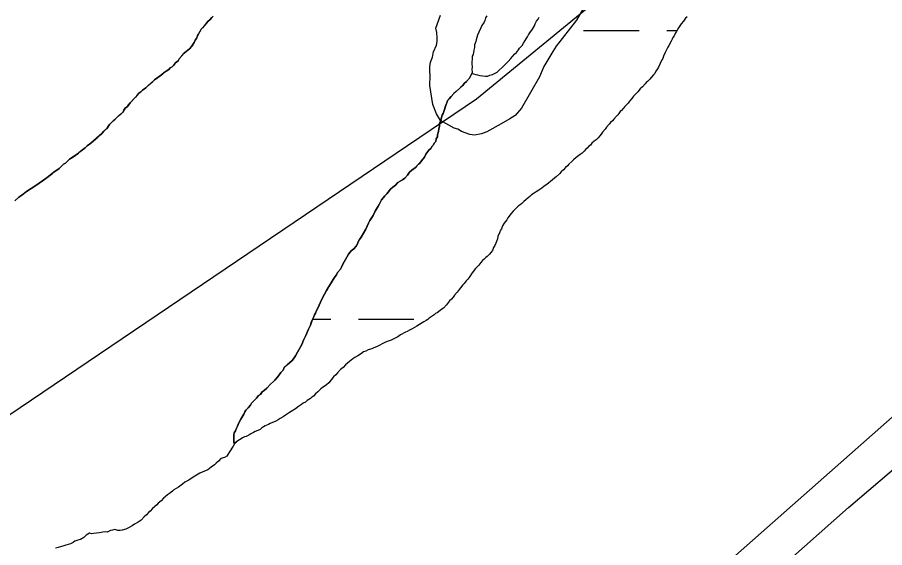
# Model space of a CAD drawing. Extents: x 3263578 to 3301413, y 764927 to 798602.
# Drawn here: x 3271787 to 3272287, y 792691 to 792997 of the extents above; entities that cross this region are included whole.
import ezdxf

# ---------------------------------------------------------------- set-up
doc = ezdxf.new("R2010")
doc.units = 0
for name, color, linetype in [('V-ROAD-CNTR', 7, 'Continuous'), ('V-SITE-VEGE', 7, 'Continuous'), ('V-TOPO-SHOR', 7, 'Continuous'), ('V-WETL-SWMP', 7, 'Continuous')]:
    doc.layers.add(name, color=color, linetype=linetype)

msp = doc.modelspace()

# ---------------------------------------------------------------- linework, layer by layer
at = {"layer": 'V-ROAD-CNTR'}
msp.add_lwpolyline([(3273731.47, 794018.68), (3273511.08, 793824.15), (3273217.16, 793571.72), (3273084.61, 793455.68), (3272714.01, 793139.84), (3272171.58, 792660.76), (3272002.02, 792513.59)], dxfattribs=at)
at = {"layer": 'V-SITE-VEGE'}
for p, q in [((3272115.88, 793006.69), (3272109.46, 792995.68)), ((3271899.14, 792997.31), (3271898.04, 792995.84)), ((3272028.42, 792991.01), (3272031.12, 792998.5)), ((3271896.16, 792993.91), (3271893.72, 792991.25)), ((3271896.99, 792995.14), (3271896.16, 792993.91)), ((3271898.04, 792995.84), (3271896.99, 792995.14)), ((3272109.46, 792995.68), (3272097.77, 792980.6)), ((3271892.92, 792990.53), (3271890.93, 792986.58)), ((3271893.72, 792991.25), (3271892.92, 792990.53)), ((3272028.95, 792988.57), (3272028.42, 792991.01)), ((3272029.15, 792985.53), (3272028.95, 792988.57)), ((3271888.94, 792982.88), (3271887.55, 792980.67)), ((3271889.52, 792984.11), (3271888.94, 792982.88)), ((3271890.34, 792985.08), (3271889.52, 792984.11)), ((3271890.93, 792986.58), (3271890.34, 792985.08)), ((3272028.71, 792981.3), (3272029.08, 792983.41)), ((3272029.08, 792983.41), (3272029.15, 792985.53)), ((3271886.2, 792979.21), (3271883.26, 792976.58)), ((3271887.55, 792980.67), (3271886.2, 792979.21)), ((3272026.37, 792974.41), (3272027.07, 792977.41)), ((3272027.07, 792977.41), (3272028.71, 792981.3)), ((3272095.86, 792977.63), (3272090.73, 792969.01)), ((3272097.77, 792980.6), (3272095.86, 792977.63)), ((3271879.72, 792972.2), (3271878.13, 792971.02)), ((3271880.29, 792973.44), (3271879.72, 792972.2)), ((3271883.26, 792976.58), (3271880.29, 792973.44)), ((3272025.37, 792971.41), (3272026.37, 792974.41)), ((3271874.36, 792967.16), (3271871.73, 792965.53)), ((3271875.18, 792968.13), (3271874.36, 792967.16)), ((3271876.23, 792968.83), (3271875.18, 792968.13)), ((3271877.03, 792969.55), (3271876.23, 792968.83)), ((3271878.13, 792971.02), (3271877.03, 792969.55)), ((3272024.9, 792966.27), (3272024.97, 792968.7)), ((3272024.97, 792968.7), (3272025.37, 792971.41)), ((3272090.73, 792969.01), (3272088.12, 792963.03)), ((3271870.12, 792964.09), (3271866.16, 792961.26)), ((3271871.73, 792965.53), (3271870.12, 792964.09)), ((3272025.12, 792963.84), (3272024.9, 792966.27)), ((3272024.94, 792958.09), (3272025.12, 792963.84)), ((3272088.12, 792963.03), (3272077.84, 792944.88)), ((3271866.16, 792961.26), (3271861.08, 792956.71)), ((3272026.71, 792947.13), (3272024.94, 792958.09)), ((3271857.1, 792953.62), (3271855.19, 792951.19)), ((3271858.16, 792954.33), (3271857.1, 792953.62)), ((3271859.23, 792955.29), (3271858.16, 792954.33)), ((3271861.08, 792956.71), (3271859.23, 792955.29)), ((3271851.97, 792948.06), (3271850.58, 792945.85)), ((3271855.19, 792951.19), (3271851.97, 792948.06)), ((3272028.65, 792941.61), (3272026.71, 792947.13)), ((3271847.86, 792942.7), (3271842.25, 792937.67)), ((3271849.25, 792944.91), (3271847.86, 792942.7)), ((3271850.58, 792945.85), (3271849.25, 792944.91)), ((3272077.84, 792944.88), (3272074.07, 792940.76)), ((3271842.25, 792937.67), (3271840.1, 792935.5)), ((3272030.96, 792937.9), (3272028.65, 792941.61)), ((3272039, 792933.4), (3272030.96, 792937.9)), ((3272070.98, 792938.74), (3272066.04, 792935.87)), ((3272074.07, 792940.76), (3272070.98, 792938.74)), ((3271838.71, 792933.29), (3271836.84, 792931.61)), ((3271840.1, 792935.5), (3271838.71, 792933.29)), ((3272041.09, 792932.73), (3272039, 792933.4)), ((3272043.17, 792931.45), (3272041.09, 792932.73)), ((3272066.04, 792935.87), (3272057.71, 792931.29)), ((3271835.75, 792930.4), (3271829.34, 792924.66)), ((3271836.84, 792931.61), (3271835.75, 792930.4)), ((3272047.97, 792929.78), (3272043.17, 792931.45)), ((3272050.68, 792929.39), (3272047.97, 792929.78)), ((3272054.65, 792930.17), (3272050.68, 792929.39)), ((3272057.71, 792931.29), (3272054.65, 792930.17)), ((3271826.15, 792922.04), (3271823.77, 792920.39)), ((3271827.23, 792923.25), (3271826.15, 792922.04)), ((3271829.34, 792924.66), (3271827.23, 792923.25)), ((3271820.31, 792917.53), (3271817.14, 792915.41)), ((3271822.17, 792918.95), (3271820.31, 792917.53)), ((3271823.77, 792920.39), (3271822.17, 792918.95)), ((3271813.68, 792912.56), (3271811.01, 792910.16)), ((3271814.74, 792913.26), (3271813.68, 792912.56)), ((3271817.14, 792915.41), (3271814.74, 792913.26)), ((3271808.1, 792908.03), (3271804.91, 792905.42)), ((3271811.01, 792910.16), (3271808.1, 792908.03)), ((3271802.8, 792904.01), (3271799.62, 792901.64)), ((3271804.91, 792905.42), (3271802.8, 792904.01)), ((3271792.77, 792897.18), (3271789.59, 792894.82)), ((3271796.98, 792900.01), (3271792.77, 792897.18)), ((3271799.62, 792901.64), (3271796.98, 792900.01)), ((3271787.74, 792893.65), (3271785.6, 792891.48)), ((3271789.59, 792894.82), (3271787.74, 792893.65))]:
    msp.add_line(p, q, dxfattribs=at)
at = {"layer": 'V-TOPO-SHOR'}
for points in [[(3267733.94, 791465.75), (3268645.44, 791590.23), (3269537.76, 791765.46), (3270437.3, 792057.26), (3270945.85, 792268.71), (3271029.81, 792306.84), (3271663.11, 792687.55), (3272051.73, 792950.38), (3272121.3, 793007.25), (3272778.62, 793607.88), (3273291.83, 794015.94)], [(3272127.47, 792593.03), (3272190.21, 792647.08), (3272266.33, 792714.58), (3272336.81, 792774.65), (3272424.2, 792849.65), (3272504.17, 792919.8), (3272591.11, 792997.33), (3272688.21, 793083.96), (3272785.01, 793167.15), (3272905.56, 793272.3), (3272996.81, 793352.33), (3273085.26, 793429.06), (3273201.57, 793526.56), (3273297, 793608.87), (3273373.11, 793676.02), (3273486.82, 793773.91), (3273586.42, 793862.67), (3273696.78, 793962.53), (3273758.62, 794015.97)], [(3271870.93, 792964.81), (3271871.73, 792965.53), (3271872.79, 792966.23), (3271874.36, 792967.16), (3271875.18, 792968.13), (3271876.23, 792968.83), (3271877.03, 792969.55), (3271878.13, 792971.02), (3271879.72, 792972.2), (3271880.29, 792973.44), (3271881.91, 792975.13), (3271883.26, 792976.58), (3271884.6, 792977.78), (3271886.2, 792979.21), (3271887.55, 792980.67), (3271888.12, 792981.65), (3271888.94, 792982.88), (3271889.52, 792984.11), (3271890.34, 792985.08), (3271890.93, 792986.58), (3271891.49, 792987.56), (3271892.35, 792989.3), (3271892.92, 792990.53), (3271893.72, 792991.25), (3271895.07, 792992.7), (3271896.16, 792993.91), (3271896.99, 792995.14), (3271898.04, 792995.84), (3271899.14, 792997.31), (3271899.94, 792998.03)], [(3272057.75, 792998.26), (3272056.92, 792997.03), (3272056.58, 792995.53), (3272056.27, 792994.53), (3272054.89, 792992.57), (3272054.32, 792991.33), (3272053.16, 792988.85), (3272052.31, 792987.12), (3272051.65, 792984.36), (3272051.34, 792983.36), (3272051.03, 792982.36), (3272050.72, 792981.37), (3272050.64, 792979.84), (3272050.3, 792978.34), (3272049.91, 792975.82), (3272049.35, 792974.83), (3272049.28, 792973.57), (3272049.15, 792971.29), (3272049.08, 792970.02), (3272049.28, 792968.99), (3272049.17, 792966.97), (3272049.36, 792965.94), (3272049.11, 792965.01), (3272049.37, 792965.24), (3272048.53, 792963.77), (3272047.69, 792962.29), (3272046.06, 792960.34), (3272044.72, 792959.15), (3272043.89, 792957.92), (3272042.82, 792956.96), (3272042.02, 792956.25), (3272040.15, 792954.57), (3272038.81, 792953.37), (3272037.2, 792951.68), (3272036.1, 792950.22), (3272035.3, 792949.5), (3272034.99, 792948.5), (3272034.4, 792947.01), (3272033.84, 792946.02), (3272033.5, 792944.52), (3272033.19, 792943.52), (3272032.59, 792941.77), (3272032.02, 792940.79), (3272031.7, 792939.53), (3272031.06, 792937.03), (3272030.49, 792936.04), (3272030.4, 792934.27), (3272030.07, 792933.02), (3272029.99, 792931.5), (3272029.37, 792929.5), (3272029.32, 792928.48), (3272028.49, 792927.26), (3272028.4, 792925.74), (3272027.33, 792924.78), (3272027.02, 792923.78), (3272026.22, 792923.07), (3272025.38, 792921.59), (3272024.31, 792920.63), (3272022.67, 792918.43), (3272021.81, 792916.7), (3272020.16, 792914.51), (3272019.08, 792913.29), (3272018.28, 792912.58), (3272017.46, 792911.6), (3272016.65, 792910.63), (3272014.54, 792909.22), (3272013.2, 792908.03), (3272012.09, 792906.31), (3272010.47, 792904.62), (3272009.15, 792903.67), (3272006.52, 792902.04), (3272005.17, 792900.59), (3272003.58, 792899.41), (3272002.25, 792898.21), (3272000.88, 792896.51), (3272000.06, 792895.53), (3271998.98, 792894.32), (3271998.17, 792893.35), (3271997.08, 792892.14), (3271995.93, 792889.66), (3271995.1, 792888.44), (3271993.42, 792885.48), (3271992.26, 792883), (3271990.32, 792880.06), (3271989.48, 792878.58), (3271988.02, 792875.11), (3271986.63, 792872.89), (3271985.22, 792870.43), (3271984.39, 792869.21)], [(3271785.59, 792891.48), (3271787.74, 792893.65), (3271789.59, 792894.82), (3271791.45, 792896.24), (3271792.77, 792897.19), (3271794.88, 792898.6), (3271796.99, 792900.01), (3271799.62, 792901.64), (3271801.21, 792902.82), (3271802.8, 792904.01), (3271804.91, 792905.42), (3271805.98, 792906.37), (3271807.03, 792907.08), (3271808.1, 792908.03), (3271809.15, 792908.74), (3271811.01, 792910.16), (3271812.08, 792911.12), (3271813.68, 792912.56), (3271814.74, 792913.26), (3271816.07, 792914.46), (3271817.14, 792915.41), (3271818.99, 792916.58), (3271820.31, 792917.53), (3271822.17, 792918.95), (3271822.97, 792919.67), (3271823.77, 792920.39), (3271826.15, 792922.04), (3271827.23, 792923.25), (3271829.34, 792924.66), (3271830.94, 792926.09), (3271832.01, 792927.05), (3271833.35, 792928.25), (3271834.15, 792928.97), (3271835.75, 792930.4), (3271836.84, 792931.61), (3271837.91, 792932.57), (3271838.71, 792933.29), (3271839.27, 792934.27), (3271840.1, 792935.5), (3271842.25, 792937.67), (3271843.32, 792938.63), (3271844.92, 792940.06), (3271845.99, 792941.02), (3271846.79, 792941.74), (3271847.86, 792942.7), (3271848.42, 792943.68), (3271849.25, 792944.91), (3271850.58, 792945.85), (3271851.14, 792946.84), (3271851.97, 792948.06), (3271854.12, 792950.23), (3271855.19, 792951.19), (3271856, 792952.16), (3271857.1, 792953.62), (3271858.16, 792954.33), (3271859.23, 792955.29), (3271861.08, 792956.71), (3271862.69, 792958.15), (3271864.02, 792959.34), (3271865.09, 792960.3), (3271866.16, 792961.26), (3271867.75, 792962.44), (3271868.8, 792963.15), (3271870.12, 792964.09), (3271870.93, 792964.81)], [(3271984.39, 792869.21), (3271983.55, 792867.73), (3271983.24, 792866.73), (3271982.39, 792865.25), (3271981.04, 792863.8), (3271979.46, 792862.62), (3271978.08, 792860.66), (3271976.97, 792858.94), (3271974.72, 792855), (3271973.86, 792853.27), (3271973.29, 792852.03), (3271971.65, 792850.08), (3271971.08, 792848.85), (3271970.26, 792847.88), (3271969.15, 792846.16), (3271968.03, 792844.19), (3271966.63, 792841.97), (3271965.24, 792839.77), (3271962.98, 792835.57), (3271961.83, 792833.09), (3271960.37, 792829.61), (3271959.52, 792828.14), (3271958.93, 792826.64), (3271958.37, 792825.66), (3271957.78, 792824.17), (3271956.94, 792822.69), (3271956.01, 792819.69), (3271954.87, 792817.46), (3271953.4, 792813.73), (3271951.98, 792811.02), (3271951.08, 792808.53), (3271949.39, 792805.57), (3271948.55, 792804.09), (3271947.42, 792802.12), (3271946.31, 792800.4), (3271945.5, 792799.43), (3271943.89, 792797.99), (3271942.56, 792796.8), (3271941.76, 792796.08), (3271940.95, 792795.36), (3271940.36, 792793.87), (3271939.01, 792792.42), (3271937.64, 792790.46), (3271936.82, 792789.49), (3271935.47, 792788.04), (3271934.67, 792787.32), (3271933.05, 792785.63), (3271930.9, 792783.46), (3271929.3, 792782.03), (3271928.24, 792781.32), (3271927.14, 792779.85), (3271926.09, 792779.15), (3271924.99, 792777.69), (3271923.92, 792776.73), (3271922.04, 792774.8), (3271921.46, 792773.56), (3271920.11, 792772.11), (3271918.76, 792770.66), (3271918.2, 792769.67), (3271917.62, 792768.44), (3271917.06, 792767.45), (3271915.94, 792765.48), (3271914.81, 792763.51), (3271913.94, 792761.52), (3271913.37, 792760.28), (3271912.77, 792758.79), (3271911.95, 792757.57), (3271911.89, 792756.56), (3271911.83, 792755.54), (3271911.75, 792754.02), (3271911.92, 792752.49), (3271912.12, 792751.46), (3271913.3, 792752.48), (3271913.3, 792752.48), (3271912.5, 792751.76), (3271911.39, 792750.04), (3271909.42, 792746.6), (3271908.33, 792745.13), (3271907.76, 792744.15), (3271906.46, 792743.46), (3271904.39, 792742.81), (3271903.04, 792741.36), (3271901.7, 792740.16), (3271900.63, 792739.2), (3271898.77, 792737.78), (3271897.72, 792737.07), (3271896.92, 792736.36), (3271893.54, 792735.02), (3271892.23, 792734.33), (3271890.39, 792733.16), (3271889.35, 792732.71), (3271887.24, 792731.3), (3271885.92, 792730.35), (3271883.57, 792729.21), (3271882.23, 792728.01), (3271879.85, 792726.36), (3271877.22, 792724.73), (3271876.42, 792724.01), (3271874.82, 792722.58), (3271873.51, 792721.89), (3271872.17, 792720.69)], [(3271872.17, 792720.69), (3271871.37, 792719.97), (3271870.02, 792718.52), (3271868.17, 792717.1), (3271867.35, 792716.12), (3271864.94, 792713.97), (3271863.59, 792712.52), (3271862.79, 792711.8), (3271861.44, 792710.35), (3271860.11, 792709.15), (3271858.47, 792707.21), (3271856.63, 792706.04), (3271854.54, 792704.89), (3271853.21, 792703.94), (3271851.12, 792702.79), (3271849.56, 792702.11), (3271847.49, 792701.46), (3271846.21, 792701.28), (3271844.94, 792701.35), (3271843.19, 792701.95), (3271841.9, 792701.52), (3271840.62, 792701.33), (3271838.79, 792700.42), (3271837.78, 792700.47), (3271836.24, 792700.3), (3271834.44, 792699.89), (3271832.66, 792699.73), (3271830.87, 792699.58), (3271829.84, 792699.38), (3271828.84, 792699.69), (3271828.59, 792699.71), (3271826.74, 792698.54), (3271825.41, 792697.34), (3271823.31, 792696.18), (3271821.77, 792695.76), (3271820.2, 792695.08), (3271819.15, 792694.38), (3271817.59, 792693.7), (3271816.29, 792693.27), (3271815, 792692.83), (3271813.7, 792692.39), (3271811.9, 792691.98), (3271810.61, 792691.54), (3271809.06, 792691.12)]]:
    msp.add_lwpolyline(points, dxfattribs=at)
at = {"layer": 'V-WETL-SWMP'}
for p, q in [((3272113.61, 792989.74), (3272145.61, 792989.74)), ((3272161.61, 792989.74), (3272167.53, 792989.74)), ((3271957.24, 792823.23), (3271967.71, 792823.23)), ((3271983.71, 792823.23), (3272015.71, 792823.23))]:
    msp.add_line(p, q, dxfattribs=at)
for points in [[(3272029.32, 792928.48), (3272029.37, 792929.5), (3272029.99, 792931.5), (3272030.07, 792933.02), (3272030.4, 792934.27), (3272030.49, 792936.04), (3272031.06, 792937.03), (3272031.7, 792939.53), (3272032.02, 792940.79), (3272032.59, 792941.77), (3272033.19, 792943.52), (3272033.84, 792946.02), (3272034.4, 792947.01), (3272034.99, 792948.5), (3272035.3, 792949.5), (3272036.1, 792950.22), (3272037.2, 792951.68), (3272038.81, 792953.37), (3272042.02, 792956.25), (3272043.89, 792957.92), (3272044.72, 792959.15), (3272046.06, 792960.34), (3272047.69, 792962.29), (3272048.53, 792963.77), (3272049.11, 792965.01), (3272050.17, 792964.77), (3272051.4, 792964.34), (3272052.46, 792964.1), (3272053.7, 792963.86), (3272055.48, 792963.58), (3272057.08, 792963.31), (3272058.16, 792963.43), (3272059.44, 792963.9), (3272061.07, 792964.35), (3272062.17, 792964.83), (3272063.65, 792965.64), (3272064.97, 792966.82), (3272066.67, 792968.34), (3272068.37, 792970.04), (3272070.09, 792971.91), (3272071.61, 792973.62), (3272072.56, 792974.64), (3272073.9, 792976.18), (3272074.85, 792977.03), (3272076, 792978.58), (3272076.59, 792979.44), (3272078.12, 792981.15), (3272078.9, 792982.36), (3272079.88, 792983.92), (3272080.48, 792984.96), (3272081.25, 792985.99), (3272081.85, 792987.21), (3272082.64, 792988.42), (3272084.18, 792990.49), (3272085.18, 792992.4), (3272085.61, 792993.63), (3272086.4, 792995.02), (3272087.36, 792996.22), (3272087.97, 792997.45)], [(3272173.25, 792997.6), (3272172.3, 792996.76), (3272171.13, 792995.03), (3272169.79, 792993.49), (3272168.8, 792991.75), (3272168.03, 792990.72), (3272167.23, 792989.15), (3272166.64, 792988.29), (3272165.84, 792986.72), (3272165.07, 792985.69), (3272164.65, 792984.64), (3272164.06, 792983.59), (3272162.67, 792981.16), (3272162.08, 792980.12), (3272161.25, 792978.2), (3272160.65, 792976.97), (3272159.64, 792974.88), (3272159.21, 792973.65), (3272158.63, 792972.79), (3272157.79, 792970.68), (3272156.78, 792968.59), (3272156.19, 792967.55), (3272155.22, 792966.17), (3272154.61, 792964.95), (3272153.85, 792964.09), (3272152.51, 792962.55), (3272151.75, 792961.7), (3272150.42, 792960.34), (3272149.67, 792959.67), (3272149.09, 792958.98), (3272147.56, 792957.27), (3272146.25, 792956.09), (3272144.9, 792954.37), (3272143.57, 792953.01)], [(3272143.57, 792953.01), (3272142.43, 792951.82), (3272141.46, 792950.44), (3272140.12, 792948.9), (3272139.35, 792947.87), (3272138.39, 792946.85), (3272137.44, 792945.83), (3272136.49, 792944.8), (3272135.53, 792943.6), (3272134.77, 792942.93), (3272133.82, 792941.9), (3272133.24, 792941.04), (3272132.48, 792940.36), (3272130.96, 792938.66), (3272130.19, 792937.63), (3272129.06, 792936.61), (3272128.29, 792935.76), (3272126.75, 792933.87), (3272125.98, 792932.84), (3272124.46, 792931.13), (3272123.67, 792929.92), (3272122.9, 792928.89), (3272121.95, 792927.87), (3272120.81, 792926.68), (3272119.69, 792925.84), (3272118.37, 792924.66), (3272117.59, 792923.63), (3272116.66, 792922.96), (3272115.71, 792921.94), (3272114.96, 792921.26), (3272114, 792920.06), (3272112.68, 792918.88), (3272111.56, 792918.23), (3272109.31, 792916.38), (3272107.82, 792915.21), (3272106.87, 792914.19), (3272104.99, 792912.68), (3272104.22, 792911.64), (3272103.09, 792910.63), (3272101.95, 792909.44), (3272100.63, 792908.26), (3272099.67, 792907.06), (3272097.78, 792905.37), (3272097.03, 792904.69), (3272095.52, 792903.34), (3272094.6, 792902.86), (3272093.28, 792901.68), (3272091.78, 792900.5), (3272090.85, 792899.84), (3272089.54, 792898.83), (3272087.69, 792897.68), (3272086.2, 792896.69), (3272085.08, 792895.85), (3272083.59, 792894.86), (3272082.65, 792894.02), (3272081.71, 792893.17), (3272080.21, 792892), (3272079.09, 792891.17), (3272077.95, 792889.98), (3272077.01, 792889.13), (3272075.89, 792888.3), (3272074.37, 792886.77), (3272073.05, 792885.59), (3272071.53, 792884.06), (3272071.14, 792883.36), (3272069.97, 792881.64), (3272069.37, 792880.59), (3272067.83, 792878.53), (3272066.85, 792876.97), (3272066.22, 792875.39), (3272065.64, 792874.53), (3272065.01, 792872.95), (3272064.18, 792870.85), (3272063.93, 792869.61), (3272063.31, 792868.03), (3272062.89, 792866.98), (3272062.47, 792865.75), (3272061.69, 792864.54), (3272061.26, 792863.31), (3272061.05, 792862.78), (3272060.09, 792861.58), (3272059.33, 792860.72), (3272058, 792859.36), (3272057.24, 792858.69), (3272056.3, 792857.85), (3272055.36, 792857), (3272054.22, 792855.81), (3272053.07, 792854.44), (3272051.93, 792853.25), (3272051.17, 792852.4), (3272049.82, 792850.68), (3272048.85, 792849.3), (3272047.88, 792847.92), (3272046.72, 792846.37), (3272045.76, 792845.35), (3272044.78, 792843.79), (3272044.02, 792842.94), (3272042.67, 792841.22), (3272041.91, 792840.36), (3272040.57, 792838.83), (3272039.22, 792837.11)], [(3271912.77, 792758.79), (3271913.36, 792760.29), (3271913.94, 792761.52), (3271914.81, 792763.51), (3271915.94, 792765.48), (3271917.06, 792767.45), (3271917.62, 792768.44), (3271918.2, 792769.68), (3271918.76, 792770.66), (3271920.11, 792772.11), (3271921.46, 792773.56), (3271922.04, 792774.8), (3271923.92, 792776.73), (3271924.99, 792777.69), (3271926.09, 792779.15), (3271927.14, 792779.86), (3271928.24, 792781.32), (3271929.29, 792782.03), (3271930.9, 792783.46), (3271933.05, 792785.63), (3271934.67, 792787.32), (3271935.47, 792788.04), (3271936.82, 792789.49), (3271937.64, 792790.46), (3271939.01, 792792.42), (3271940.36, 792793.87), (3271940.95, 792795.36), (3271942.56, 792796.8), (3271945.5, 792799.43), (3271946.31, 792800.4), (3271947.42, 792802.12), (3271948.55, 792804.09), (3271949.39, 792805.57), (3271951.08, 792808.53), (3271951.98, 792811.02), (3271953.4, 792813.73), (3271954.87, 792817.46), (3271956.01, 792819.69), (3271956.46, 792821.26), (3271956.94, 792822.69), (3271957.78, 792824.17), (3271958.37, 792825.66), (3271958.93, 792826.64), (3271959.52, 792828.14), (3271960.37, 792829.61), (3271961.83, 792833.09), (3271962.98, 792835.57), (3271965.24, 792839.77), (3271968.03, 792844.19), (3271969.15, 792846.16), (3271970.26, 792847.88), (3271971.08, 792848.85), (3271971.65, 792850.08), (3271973.28, 792852.03), (3271973.86, 792853.27), (3271974.72, 792855), (3271976.97, 792858.94), (3271978.08, 792860.66), (3271979.46, 792862.62), (3271981.04, 792863.8), (3271982.4, 792865.25), (3271983.24, 792866.73), (3271983.55, 792867.73), (3271984.39, 792869.21), (3271985.22, 792870.43), (3271986.63, 792872.89), (3271988.02, 792875.1), (3271989.48, 792878.58), (3271990.32, 792880.06), (3271992.26, 792883), (3271993.42, 792885.48), (3271995.1, 792888.44), (3271995.93, 792889.66), (3271997.08, 792892.14), (3271998.17, 792893.35), (3271998.98, 792894.32), (3272000.06, 792895.53), (3272000.88, 792896.51), (3272002.25, 792898.21), (3272003.58, 792899.41), (3272005.17, 792900.59), (3272006.52, 792902.04), (3272009.15, 792903.67), (3272010.47, 792904.62), (3272012.09, 792906.31), (3272013.2, 792908.03), (3272014.54, 792909.22), (3272016.65, 792910.63), (3272018.28, 792912.58), (3272019.08, 792913.29), (3272020.16, 792914.5), (3272021.81, 792916.7), (3272022.67, 792918.43), (3272024.31, 792920.63), (3272025.38, 792921.59), (3272026.22, 792923.07), (3272027.02, 792923.78), (3272027.33, 792924.78), (3272028.4, 792925.74), (3272028.49, 792927.26), (3272029.32, 792928.48)], [(3272039.22, 792837.11), (3272038.26, 792835.91), (3272037.3, 792834.71), (3272036.18, 792833.87), (3272034.43, 792831.46), (3272032.72, 792829.58), (3272031.79, 792828.92), (3272030.85, 792828.25), (3272029.17, 792826.91), (3272028.25, 792826.43), (3272027.31, 792825.76), (3272025.64, 792824.6), (3272024.52, 792823.76), (3272023.76, 792823.09), (3272022.83, 792822.42), (3272021.35, 792821.61), (3272020.43, 792821.12), (3272018.94, 792820.13), (3272017.46, 792819.14), (3272014.69, 792817.68), (3272013.21, 792816.86), (3272011.91, 792816.04), (3272010.82, 792815.74), (3272008.04, 792814.1), (3272006.38, 792813.11), (3272004.9, 792812.3), (3272003.79, 792811.65), (3272002.51, 792811.18), (3272000.32, 792810.4), (3271999.03, 792809.76), (3271997.74, 792809.11), (3271995.71, 792807.97), (3271994.06, 792807.34), (3271992.59, 792806.71), (3271991.48, 792806.05), (3271989.3, 792805.45), (3271988.01, 792804.81), (3271986.73, 792804.34), (3271984.86, 792803.01), (3271983.38, 792802.02), (3271981.71, 792801.03), (3271980.42, 792800.39), (3271978.55, 792798.88), (3271977.42, 792797.87), (3271976.29, 792796.85), (3271974.95, 792795.32), (3271973.45, 792794.14), (3271971.73, 792792.27), (3271970.59, 792791.08), (3271969.27, 792789.89), (3271967.93, 792788.18), (3271966.58, 792786.46), (3271965.26, 792785.28), (3271963.96, 792784.45), (3271963.03, 792783.79), (3271962.09, 792782.94), (3271960.96, 792781.93), (3271960.2, 792781.26), (3271958.88, 792780.07), (3271957.74, 792778.88), (3271956.81, 792778.22), (3271956.06, 792777.54), (3271954.2, 792776.39), (3271953.25, 792775.37), (3271951.78, 792774.73), (3271950.85, 792774.07), (3271949.18, 792772.9), (3271947.49, 792771.56), (3271944.89, 792769.92), (3271943.4, 792768.92), (3271941.55, 792767.77), (3271940.25, 792766.95), (3271938.58, 792765.96), (3271937.46, 792765.13), (3271935.99, 792764.31), (3271932.87, 792763.05), (3271931.76, 792762.4), (3271929.93, 792761.6), (3271929, 792761.11), (3271927.88, 792760.28), (3271926.95, 792759.61), (3271925.66, 792758.97), (3271924.19, 792758.33), (3271923.27, 792757.85), (3271921.61, 792757.04), (3271920.5, 792756.39), (3271919.02, 792755.57), (3271917.93, 792755.27), (3271916.83, 792754.8), (3271916.08, 792754.12), (3271915.16, 792753.63), (3271914.23, 792752.97), (3271913.3, 792752.48), (3271912.12, 792751.46), (3271911.92, 792752.49), (3271911.75, 792754.02), (3271911.83, 792755.54), (3271911.89, 792756.56), (3271911.95, 792757.57), (3271912.35, 792758.16), (3271912.77, 792758.79)]]:
    msp.add_lwpolyline(points, dxfattribs=at)

doc.saveas('drawing.dxf')
